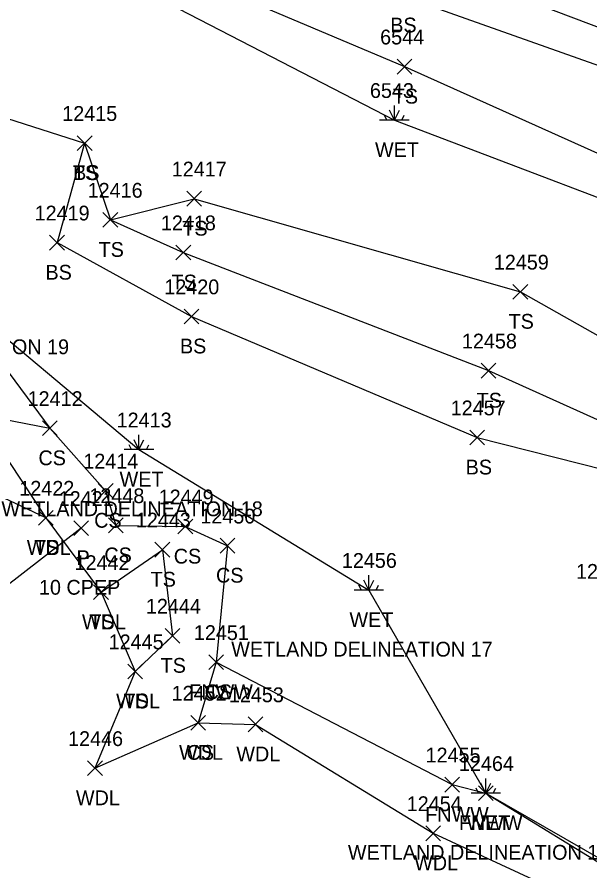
# Model space of a CAD drawing. Extents: x 1462089 to 1464015, y 730534 to 736144.
# Drawn here: x 1462839.2 to 1462916.7, y 731395.6 to 731511.1 of the extents above; entities that cross this region are included whole.
import ezdxf

# ---------------------------------------------------------------- set-up
doc = ezdxf.new("R2010")
doc.units = 0
for name, color, linetype in [('D_A', 7, 'Continuous'), ('D_C', 7, 'Continuous'), ('D_I', 7, 'Continuous'), ('D_TIC', 7, 'Continuous'), ('DCP', 7, 'Continuous'), ('L_A', 7, 'Continuous'), ('L_C', 7, 'Continuous'), ('L_I', 7, 'Continuous'), ('L_TIC', 7, 'Continuous'), ('LAWA', 7, 'Continuous'), ('LELB', 7, 'Continuous'), ('LFNC', 7, 'Continuous'), ('LWET', 7, 'Continuous')]:
    doc.layers.add(name, color=color, linetype=linetype)

msp = doc.modelspace()

# ---------------------------------------------------------------- linework, layer by layer
at = {"layer": 'D_TIC'}
for points in [[(1462846.82, 731440.96), (1462848.82, 731442.96)], [(1462848.82, 731440.96), (1462846.82, 731442.96)]]:
    msp.add_lwpolyline(points, dxfattribs=at)
at = {"layer": 'DCP'}
msp.add_lwpolyline([(1462847.82, 731441.96), (1462821.64, 731421.68)], dxfattribs=at)
at = {"layer": 'L_TIC'}
for points in [[(1462890.6, 731503.38), (1462892.6, 731505.38)], [(1462892.6, 731503.38), (1462890.6, 731505.38)], [(1462847.3, 731493.04), (1462849.3, 731495.04)], [(1462849.3, 731493.04), (1462847.3, 731495.04)], [(1462847.3, 731493.04), (1462849.3, 731495.04)], [(1462849.3, 731493.04), (1462847.3, 731495.04)], [(1462862.11, 731485.52), (1462864.11, 731487.52)], [(1462864.11, 731485.52), (1462862.11, 731487.52)], [(1462850.78, 731482.65), (1462852.78, 731484.65)], [(1462852.78, 731482.65), (1462850.78, 731484.65)], [(1462850.78, 731482.65), (1462852.78, 731484.65)], [(1462852.78, 731482.65), (1462850.78, 731484.65)], [(1462843.56, 731479.57), (1462845.56, 731481.57)], [(1462845.56, 731479.57), (1462843.56, 731481.57)], [(1462860.65, 731478.24), (1462862.65, 731480.24)], [(1462862.65, 731478.24), (1462860.65, 731480.24)], [(1462906.27, 731472.93), (1462908.27, 731474.93)], [(1462908.27, 731472.93), (1462906.27, 731474.93)], [(1462861.76, 731469.59), (1462863.76, 731471.59)], [(1462863.76, 731469.59), (1462861.76, 731471.59)], [(1462901.95, 731462.26), (1462903.95, 731464.26)], [(1462903.95, 731462.26), (1462901.95, 731464.26)], [(1462842.6, 731454.47), (1462844.6, 731456.47)], [(1462844.6, 731454.47), (1462842.6, 731456.47)], [(1462842.6, 731454.47), (1462844.6, 731456.47)], [(1462844.6, 731454.47), (1462842.6, 731456.47)], [(1462900.43, 731453.22), (1462902.43, 731455.22)], [(1462902.43, 731453.22), (1462900.43, 731455.22)], [(1462850.14, 731446.02), (1462852.14, 731448.02)], [(1462852.14, 731446.02), (1462850.14, 731448.02)], [(1462842.05, 731442.35), (1462844.05, 731444.35)], [(1462844.05, 731442.35), (1462842.05, 731444.35)], [(1462842.05, 731442.35), (1462844.05, 731444.35)], [(1462844.05, 731442.35), (1462842.05, 731444.35)], [(1462851.53, 731441.34), (1462853.53, 731443.34)], [(1462853.53, 731441.34), (1462851.53, 731443.34)], [(1462860.92, 731441.17), (1462862.92, 731443.17)], [(1462862.92, 731441.17), (1462860.92, 731443.17)], [(1462857.82, 731438.05), (1462859.82, 731440.05)], [(1462859.82, 731438.05), (1462857.82, 731440.05)], [(1462866.64, 731438.59), (1462868.64, 731440.59)], [(1462868.64, 731438.59), (1462866.64, 731440.59)], [(1462849.52, 731432.29), (1462851.52, 731434.29)], [(1462851.52, 731432.29), (1462849.52, 731434.29)], [(1462849.52, 731432.29), (1462851.52, 731434.29)], [(1462851.52, 731432.29), (1462849.52, 731434.29)], [(1462859.18, 731426.4), (1462861.18, 731428.4)], [(1462861.18, 731426.4), (1462859.18, 731428.4)], [(1462865.1, 731422.83), (1462867.1, 731424.83)], [(1462867.1, 731422.83), (1462865.1, 731424.83)], [(1462865.1, 731422.83), (1462867.1, 731424.83)], [(1462867.1, 731422.83), (1462865.1, 731424.83)], [(1462854.14, 731421.58), (1462856.14, 731423.58)], [(1462856.14, 731421.58), (1462854.14, 731423.58)], [(1462854.14, 731421.58), (1462856.14, 731423.58)], [(1462856.14, 731421.58), (1462854.14, 731423.58)], [(1462862.66, 731414.63), (1462864.66, 731416.63)], [(1462864.66, 731414.63), (1462862.66, 731416.63)], [(1462862.66, 731414.63), (1462864.66, 731416.63)], [(1462864.66, 731414.63), (1462862.66, 731416.63)], [(1462870.42, 731414.42), (1462872.42, 731416.42)], [(1462872.42, 731414.42), (1462870.42, 731416.42)], [(1462848.7, 731408.49), (1462850.7, 731410.49)], [(1462850.7, 731408.49), (1462848.7, 731410.49)], [(1462897.03, 731406.27), (1462899.03, 731408.27)], [(1462899.03, 731406.27), (1462897.03, 731408.27)], [(1462901.6, 731405.12), (1462903.6, 731407.12)], [(1462903.6, 731405.12), (1462901.6, 731407.12)], [(1462894.48, 731399.69), (1462896.48, 731401.69)], [(1462896.48, 731399.69), (1462894.48, 731401.69)]]:
    msp.add_lwpolyline(points, dxfattribs=at)
at = {"layer": 'LAWA'}
msp.add_lwpolyline([(1462777.17, 731509.19), (1462777.79, 731496.05), (1462779.66, 731487.48), (1462800.46, 731478.32), (1462802.19, 731477.14), (1462822.25, 731465.57), (1462833.8, 731457.36), (1462843.05, 731443.35), (1462850.52, 731433.29), (1462855.14, 731422.58), (1462849.7, 731409.49), (1462863.66, 731415.63), (1462871.42, 731415.42), (1462895.48, 731400.69), (1462939.41, 731380.36), (1462967.95, 731363.76), (1462987.58, 731353.01), (1463013.57, 731339.1)], dxfattribs=at)
at = {"layer": 'LELB'}
for points in [[(1462725.83, 731477.73), (1462699.03, 731484.88), (1462678.02, 731490.51), (1462672.21, 731492.87), (1462685.03, 731534.1), (1462694.09, 731551.02), (1462707.07, 731562.68), (1462723.7, 731570.83), (1462738.52, 731573.85), (1462757.84, 731571.09), (1462803.89, 731553.92), (1462852.61, 731535.53), (1462892.59, 731519.26), (1462943.53, 731500), (1462989.56, 731482.33), (1463038.41, 731464.73), (1463096.36, 731442.72), (1463144.39, 731425.15), (1463184.91, 731409.31), (1463228.27, 731391.66), (1463272.85, 731369.67), (1463317.31, 731351.5), (1463360.65, 731325.78), (1463401.48, 731298.99)], [(1462704.46, 731497.81), (1462686.16, 731500.02), (1462698.22, 731528.94), (1462703.29, 731542), (1462714.64, 731556.34), (1462732.86, 731563.96), (1462758.79, 731560.72), (1462800.62, 731547.77), (1462850.71, 731531.04), (1462891.22, 731514), (1462941.79, 731496.05), (1462986.9, 731476.74), (1463039.19, 731460.33), (1463094.46, 731438.38), (1463142.72, 731421.22), (1463180.95, 731402.04), (1463225.03, 731385.65), (1463269.42, 731363.58), (1463313.96, 731345.04), (1463357.55, 731320.57), (1463397.02, 731291.85), (1463445.25, 731256.26)], [(1462729.89, 731554.83), (1462752.88, 731550.71), (1462796.34, 731535.84), (1462846.87, 731523.3), (1462891.6, 731504.38), (1462938.92, 731483.15), (1462981.55, 731463.36), (1463030.83, 731437.13), (1463081.03, 731412.21)], [(1462777.17, 731509.19), (1462798.63, 731508.16), (1462822.6, 731502.24), (1462848.3, 731494.04), (1462851.78, 731483.65), (1462861.65, 731479.24), (1462902.95, 731463.26), (1462931.38, 731450.5), (1462962.15, 731441.56), (1462998.85, 731420.44), (1463000.92, 731418.14), (1463001.87, 731398.11), (1463007.08, 731387.15), (1462997.64, 731369.41), (1462989.5, 731357.62)], [(1462848.3, 731494.04), (1462844.56, 731480.57), (1462862.76, 731470.59), (1462901.43, 731454.22), (1462929.22, 731447.17), (1462959.96, 731434.95), (1462988.44, 731419.37), (1462978.67, 731403.32), (1462969.15, 731369)], [(1462851.78, 731483.65), (1462863.11, 731486.52), (1462907.27, 731473.93), (1462935.16, 731458.2), (1462963.22, 731447.53), (1463002.33, 731426.34), (1463011.45, 731421.73), (1463048.65, 731406.13), (1463087.74, 731387.87), (1463123.73, 731373.61), (1463166.56, 731347.1), (1463143.62, 731326.72), (1463130.94, 731305.3), (1463126.82, 731285.41)], [(1462800.46, 731478.32), (1462805.27, 731481.09), (1462829.45, 731474.49), (1462843.6, 731455.47), (1462851.14, 731447.02), (1462852.53, 731442.34), (1462861.92, 731442.17), (1462867.64, 731439.59), (1462866.1, 731423.83), (1462863.66, 731415.63)], [(1462802.19, 731477.14), (1462807.12, 731478.77), (1462827.79, 731468.97), (1462833.8, 731457.36), (1462843.6, 731455.47)], [(1462843.05, 731443.35), (1462818.84, 731454.76), (1462779.75, 731473.02)], [(1462850.52, 731433.29), (1462858.82, 731439.05), (1462860.18, 731427.4), (1462855.14, 731422.58)]]:
    msp.add_lwpolyline(points, dxfattribs=at)
at = {"layer": 'LFNC'}
msp.add_lwpolyline([(1462866.1, 731423.83), (1462898.03, 731407.27), (1462902.6, 731406.12), (1462940.18, 731384.56), (1462969.15, 731369), (1462989.5, 731357.62), (1463015.63, 731343.66), (1463061.19, 731318.77), (1463091.63, 731303.37), (1463126.82, 731285.41), (1463155.7, 731270.92), (1463169.89, 731264.01), (1463224.93, 731235.79), (1463261.29, 731216.06), (1463291.03, 731198.73), (1463314.83, 731185.74)], dxfattribs=at)
at = {"layer": 'LWET'}
for p, q in [((1462890.22, 731497.14), (1462890.22, 731499.14)), ((1462889.22, 731497.14), (1462888.89, 731497.81)), ((1462890.22, 731497.14), (1462889.55, 731498.48)), ((1462890.22, 731497.14), (1462890.89, 731498.48)), ((1462891.22, 731497.14), (1462891.55, 731497.81)), ((1462892.22, 731497.14), (1462888.22, 731497.14)), ((1462855.65, 731452.58), (1462854.99, 731453.91)), ((1462855.65, 731452.58), (1462855.65, 731454.58)), ((1462855.65, 731452.58), (1462856.32, 731453.91)), ((1462854.65, 731452.58), (1462854.32, 731453.24)), ((1462856.65, 731452.58), (1462856.99, 731453.24)), ((1462857.65, 731452.58), (1462853.65, 731452.58)), ((1462886.76, 731433.59), (1462886.76, 731435.59)), ((1462885.76, 731433.59), (1462885.42, 731434.26)), ((1462886.76, 731433.59), (1462886.09, 731434.92)), ((1462886.76, 731433.59), (1462887.42, 731434.92)), ((1462887.76, 731433.59), (1462888.09, 731434.26)), ((1462888.76, 731433.59), (1462884.76, 731433.59)), ((1462902.6, 731406.12), (1462902.6, 731408.12)), ((1462901.6, 731406.12), (1462901.27, 731406.78)), ((1462902.6, 731406.12), (1462901.93, 731407.45)), ((1462902.6, 731406.12), (1462903.27, 731407.45)), ((1462903.6, 731406.12), (1462903.93, 731406.78)), ((1462904.6, 731406.12), (1462900.6, 731406.12))]:
    msp.add_line(p, q, dxfattribs=at)
for points in [[(1462733.57, 731494.55), (1462725.26, 731500.55), (1462719.94, 731502.96), (1462723.6, 731512.41), (1462733.75, 731518.35), (1462743.36, 731523.25), (1462753.89, 731528.6), (1462746.86, 731535.71), (1462735.45, 731540.19), (1462722.91, 731541.96), (1462719.94, 731549.27), (1462730.7, 731550.95), (1462750.36, 731546.11), (1462796.24, 731531.79), (1462845.76, 731520.14), (1462890.22, 731497.14), (1462935.58, 731479.91), (1462979.84, 731458.59), (1463028.53, 731430.07), (1463078.39, 731408.92), (1463133.15, 731393.57), (1463171.56, 731375.44), (1463214.42, 731357.49), (1463259.4, 731337.33)], [(1462741.89, 731491.62), (1462779.66, 731487.48), (1462799.57, 731498.34), (1462829.45, 731474.49), (1462855.65, 731452.58), (1462886.76, 731433.59), (1462902.6, 731406.12), (1462939.7, 731383.42), (1462969.15, 731369), (1462987.54, 731378.98), (1462989.72, 731403.8), (1462990.34, 731413.84), (1463000.92, 731418.14), (1463011.45, 731421.73), (1463029.39, 731421.77)]]:
    msp.add_lwpolyline(points, dxfattribs=at)

# ---------------------------------------------------------------- texts
at = {"layer": 'D_A'}
msp.add_text('P', height=2, dxfattribs=at).set_placement((1462847.19, 731436.96))
at = {"layer": 'D_C'}
msp.add_text('10 CPEP', height=2, dxfattribs=at).set_placement((1462842.12, 731432.96))
at = {"layer": 'D_I'}
msp.add_text('12421', height=2, dxfattribs=at).set_placement((1462844.79, 731444.96))
at = {"layer": 'L_A'}
for s, p in [('BS', (1462889.66, 731509)), ('TS', (1462890.01, 731499.38)), ('WET', (1462887.6, 731492.14)), ('TS', (1462846.71, 731489.04)), ('BS', (1462846.74, 731489.04)), ('TS', (1462861.52, 731481.52)), ('TS', (1462850.19, 731478.65)), ('TS', (1462850.19, 731478.65)), ('BS', (1462843, 731475.57)), ('TS', (1462860.06, 731474.24)), ('TS', (1462905.68, 731468.93)), ('BS', (1462861.2, 731465.59)), ('TS', (1462901.36, 731458.26)), ('CS', (1462842.05, 731450.47)), ('CS', (1462842.05, 731450.47)), ('BS', (1462899.87, 731449.22)), ('WET', (1462853.03, 731447.58)), ('CS', (1462849.59, 731442.02)), ('WDL', (1462840.47, 731438.35)), ('TS', (1462841.46, 731438.35)), ('CS', (1462850.97, 731437.34)), ('CS', (1462860.36, 731437.17)), ('CS', (1462866.08, 731434.59)), ('TS', (1462857.23, 731434.05)), ('WDL', (1462847.94, 731428.29)), ('TS', (1462848.93, 731428.29)), ('WET', (1462884.14, 731428.59)), ('TS', (1462858.59, 731422.4)), ('FNWW', (1462862.45, 731418.83)), ('CS', (1462864.54, 731418.83)), ('WDL', (1462852.56, 731417.58)), ('TS', (1462853.55, 731417.58)), ('WDL', (1462861.08, 731410.63)), ('CS', (1462862.1, 731410.63)), ('WDL', (1462868.83, 731410.42)), ('WDL', (1462847.12, 731404.49)), ('FNWW', (1462894.38, 731402.27)), ('FNWW', (1462898.95, 731401.12)), ('WET', (1462899.98, 731401.12)), ('WDL', (1462892.9, 731395.69))]:
    msp.add_text(s, height=2, dxfattribs=at).set_placement(p)
at = {"layer": 'L_C'}
for s, p in [('WETLAND DELINEATION 19', (1462810.82, 731465.49)), ('WETLAND DELINEATION 18', (1462837.04, 731443.58)), ('WETLAND DELINEATION 17', (1462868.14, 731424.59)), ('WETLAND DELINEATION 16', (1462883.93, 731397.12))]:
    msp.add_text(s, height=2, dxfattribs=at).set_placement(p)
at = {"layer": 'L_I'}
for s, p in [('6544', (1462888.29, 731507.38)), ('6543', (1462886.91, 731500.14)), ('12415', (1462845.27, 731497.04)), ('12415', (1462845.27, 731497.04)), ('12417', (1462860.09, 731489.52)), ('12416', (1462848.71, 731486.65)), ('12416', (1462848.71, 731486.65)), ('12419', (1462841.53, 731483.57)), ('12418', (1462858.62, 731482.24)), ('12459', (1462903.68, 731476.93)), ('12420', (1462859.08, 731473.59)), ('12458', (1462899.36, 731466.26)), ('12412', (1462840.58, 731458.47)), ('12412', (1462840.58, 731458.47)), ('12457', (1462897.84, 731457.22)), ('12413', (1462852.63, 731455.58)), ('12414', (1462848.12, 731450.02)), ('12422', (1462839.46, 731446.35)), ('12422', (1462839.46, 731446.35)), ('12448', (1462848.94, 731445.34)), ('12449', (1462858.32, 731445.17)), ('12450', (1462863.96, 731442.59)), ('12443', (1462855.23, 731442.05)), ('12442', (1462846.93, 731436.29)), ('12442', (1462846.93, 731436.29)), ('12456', (1462883.11, 731436.59)), ('12463', (1462914.8, 731435.11)), ('12444', (1462856.59, 731430.4)), ('12451', (1462863.08, 731426.83)), ('12451', (1462863.08, 731426.83)), ('12445', (1462851.55, 731425.58)), ('12445', (1462851.55, 731425.58)), ('12452', (1462860.07, 731418.63)), ('12452', (1462860.07, 731418.63)), ('12453', (1462867.82, 731418.42)), ('12446', (1462846.06, 731412.49)), ('12455', (1462894.44, 731410.27)), ('12464', (1462898.96, 731409.12)), ('12464', (1462898.96, 731409.12)), ('12454', (1462891.89, 731403.69))]:
    msp.add_text(s, height=2, dxfattribs=at).set_placement(p)

doc.saveas('drawing.dxf')
